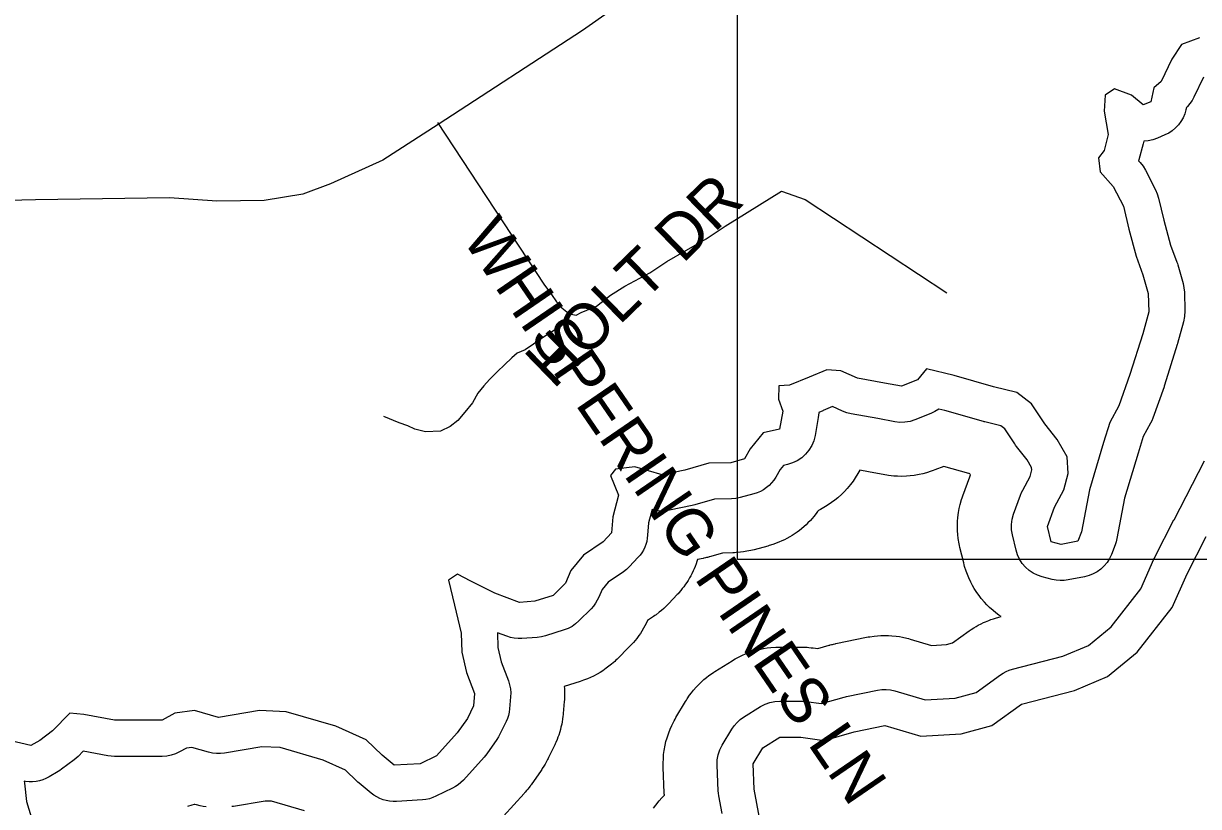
# Model space of a CAD drawing. Extents: x 1950930 to 2061844, y 904556 to 1017002.
# Drawn here: x 1960566 to 1963006, y 987385 to 989010 of the extents above; entities that cross this region are included whole.
import ezdxf

# ---------------------------------------------------------------- set-up
doc = ezdxf.new("R2010")
doc.units = 0
for name, color, linetype in [('Exist Hydrographic Buffer Line', 7, 'Continuous'), ('Exist Hydrographic Lake Shore', 7, 'Continuous'), ('Exist Road Non-System Type 51', 7, 'Continuous'), ('Exist Road Non-System Type 51 Label', 7, 'Continuous'), ('Exist Road Secondary Type 51 Attributed', 7, 'Continuous'), ('Map Preparation Inset Cut Line', 7, 'Continuous')]:
    doc.layers.add(name, color=color, linetype=linetype)

msp = doc.modelspace()

# ---------------------------------------------------------------- linework, layer by layer
at = {"layer": 'Exist Hydrographic Buffer Line'}
for points in [[(1963015.6, 988898.1), (1962996, 988856.9), (1962992.3, 988850), (1962987.8, 988843.6), (1962982.8, 988837.6), (1962980.5, 988835.4), (1962979.3, 988830.4), (1962976.9, 988822), (1962973.4, 988813.9), (1962969, 988806.2), (1962963.8, 988799.2), (1962957.8, 988792.8), (1962951, 988787.1), (1962943.7, 988782.3), (1962935.8, 988778.3), (1962920.4, 988771.7), (1962910.7, 988768.3), (1962900.7, 988766.3), (1962891.9, 988765.7), (1962890.6, 988759.6), (1962881.8, 988726.6), (1962881.2, 988724.7), (1962884.6, 988720.9), (1962890.5, 988713.4), (1962895.4, 988705.2), (1962916.3, 988664.5), (1962920, 988656), (1962922.6, 988647.2), (1962933.3, 988601.3), (1962947.4, 988549.7), (1962960.6, 988514.2), (1962961.6, 988511.5), (1962962.4, 988508.7), (1962973.4, 988470.1), (1962975.4, 988461), (1962976.3, 988451.7), (1962977.4, 988413.1), (1962976.8, 988401.8), (1962974.6, 988390.7), (1962962, 988345.6), (1962961.7, 988344.5), (1962961.3, 988343.5), (1962934.9, 988258.7), (1962934.5, 988257.2), (1962934, 988255.8), (1962910.9, 988190.8), (1962908.6, 988185.3), (1962906, 988179.9), (1962890.8, 988152.2), (1962880, 988118), (1962852.1, 988024.2), (1962836.3, 987940.9), (1962834.7, 987934.2), (1962832.5, 987927.7), (1962824.8, 987907.9), (1962820.8, 987899.3), (1962815.8, 987891.3), (1962809.8, 987884), (1962802.9, 987877.5), (1962795.3, 987871.9), (1962787.1, 987867.3), (1962778.3, 987863.8), (1962769.1, 987861.4), (1962735, 987854.8), (1962726.7, 987853.7), (1962718.3, 987853.5), (1962709.9, 987854.2), (1962701.6, 987855.9), (1962680.7, 987861.4), (1962671.2, 987864.6), (1962662.1, 987869.1), (1962653.8, 987874.7), (1962646.2, 987881.4), (1962639.7, 987889.1), (1962634.2, 987897.6), (1962629.9, 987906.7), (1962626.9, 987916.3), (1962619.2, 987948.3), (1962617.4, 987959.1), (1962617.2, 987970), (1962618.6, 987980.8), (1962621.6, 987991.3), (1962635.9, 988031), (1962638, 988036.3), (1962640.6, 988041.4), (1962655.9, 988069.6), (1962659.4, 988083.2), (1962659.1, 988087.9), (1962649.7, 988104.3), (1962627.8, 988131.9), (1962625.8, 988134.6), (1962623.9, 988137.3), (1962603.6, 988168.2), (1962595.4, 988174.4), (1962561.6, 988182.9), (1962560.5, 988183.2), (1962559.3, 988183.5), (1962479.1, 988206.3), (1962466.2, 988209.5), (1962458.3, 988204.4), (1962449.7, 988200.3), (1962416.7, 988187.1), (1962406.6, 988183.9), (1962396.1, 988182.1), (1962385.5, 988181.8), (1962375, 988183), (1962340.1, 988189.6), (1962284.4, 988199.4), (1962275.3, 988201.6), (1962266.5, 988204.9), (1962245.4, 988214.4), (1962226.5, 988206.4), (1962226, 988206.2), (1962225.4, 988206), (1962217.1, 988202.6), (1962217.1, 988201.4), (1962216, 988191.9), (1962209.4, 988154.5), (1962206.7, 988143.8), (1962202.5, 988133.7), (1962196.8, 988124.2), (1962189.9, 988115.7), (1962181.7, 988108.4), (1962172.6, 988102.2), (1962162.6, 988097.5), (1962152.1, 988094.3), (1962143.6, 988092.4), (1962137.1, 988084.3), (1962127.8, 988068.2), (1962123.8, 988062.1), (1962119.3, 988056.3), (1962114.2, 988051.1), (1962108.6, 988046.3), (1962102.5, 988042.1), (1962096.1, 988038.6), (1962089.4, 988035.6), (1962082.4, 988033.4), (1962053.8, 988025.7), (1962045, 988023.9), (1962036.1, 988023.1), (1962000.5, 988022.2), (1961959.7, 988010.5), (1961957.1, 988009.9), (1961954.4, 988009.3), (1961907.1, 987999.3), (1961897.9, 987998), (1961888.7, 987997.8), (1961879.5, 987998.7), (1961871, 988000.7), (1961863.7, 987973.4), (1961861.9, 987947.7), (1961861.2, 987941.3), (1961860, 987934.9), (1961858.2, 987928.7), (1961855.9, 987922.7), (1961853, 987916.9), (1961849.7, 987911.4), (1961846, 987906.2), (1961841.7, 987901.3), (1961824.1, 987882.5), (1961818.1, 987876.8), (1961811.5, 987871.8), (1961779.7, 987850.3), (1961767.3, 987835.3), (1961760.6, 987819.2), (1961757.4, 987812.5), (1961753.7, 987806.3), (1961749.3, 987800.4), (1961744.4, 987795), (1961719.1, 987769.6), (1961712.3, 987763.7), (1961704.9, 987758.5), (1961696.9, 987754.3), (1961688.5, 987751.1), (1961650, 987739), (1961641.4, 987736.8), (1961632.6, 987735.7), (1961600.7, 987733.5), (1961592.8, 987733.4), (1961584.9, 987734.1), (1961577.1, 987735.6), (1961569.5, 987738), (1961550, 987745.2), (1961550.8, 987714.5), (1961557.9, 987684.8), (1961572.7, 987645.1), (1961575.2, 987637.2), (1961576.8, 987629), (1961577.5, 987620.7), (1961577.2, 987612.3), (1961575, 987587), (1961574.1, 987580.3), (1961572.7, 987573.7), (1961570.6, 987567.3), (1961568, 987561.1), (1961555.3, 987534.7), (1961552.4, 987529.1), (1961549, 987523.9), (1961528.1, 987494.2), (1961525.3, 987490.5), (1961522.3, 987486.9), (1961479.4, 987439.6), (1961474.3, 987434.5), (1961468.7, 987429.9), (1961462.8, 987425.9), (1961456.5, 987422.4), (1961422.3, 987405.9), (1961415.6, 987403), (1961408.7, 987400.8), (1961401.5, 987399.3), (1961394.2, 987398.5), (1961340.3, 987395.2), (1961333.3, 987395.1), (1961326.2, 987395.7), (1961319.3, 987396.9), (1961312.5, 987398.8), (1961305.9, 987401.3), (1961299.6, 987404.4), (1961293.6, 987408.1), (1961287.9, 987412.3), (1961262.6, 987433.2), (1961260.4, 987435.1), (1961258.2, 987437.1), (1961234.5, 987460.1), (1961188.5, 987481.1), (1961099.1, 987506.8), (1961060.8, 987508.3), (1960983.2, 987495.3), (1960974.8, 987494.4), (1960966.4, 987494.4), (1960958.1, 987495.3), (1960949.9, 987497.2), (1960915.6, 987507.1), (1960904.1, 987505.6), (1960889.8, 987497.8), (1960881.3, 987493.9), (1960872.5, 987491), (1960863.3, 987489.3), (1960854, 987488.7), (1960754.9, 987488.7), (1960747.9, 987489.1), (1960741, 987490.1), (1960690.2, 987499.7), (1960679.2, 987488.7), (1960675.3, 987485.1), (1960671.2, 987481.7), (1960644.7, 987461.9), (1960641.3, 987459.5), (1960637.8, 987457.2), (1960619, 987446.2), (1960612.7, 987442.9), (1960606, 987440.2), (1960599.1, 987438.1), (1960592.1, 987436.7), (1960584.9, 987436), (1960577.7, 987435.9), (1960570.5, 987436.6), (1960567.1, 987437.2), (1960567.9, 987433.1), (1960572.6, 987395.1), (1960584.6, 987354.4)], [(1962016.4, 987369.9), (1962009.5, 987406.9), (1962008.7, 987412.1), (1962008.3, 987417.4), (1962006.1, 987470.3), (1962006.5, 987481.2), (1962008.4, 987491.9), (1962011.8, 987502.2), (1962016.7, 987512), (1962036.6, 987545), (1962041.5, 987552.3), (1962047.4, 987559), (1962053.9, 987564.9), (1962061.1, 987570), (1962096.3, 987592.1), (1962105.6, 987597), (1962115.4, 987600.6), (1962125.7, 987602.8), (1962136.1, 987603.5), (1962180.2, 987603.5), (1962185.2, 987603.3), (1962190.3, 987602.8), (1962223.1, 987598.3), (1962269.6, 987611.6), (1962272.3, 987612.3), (1962275, 987612.9), (1962338.9, 987626.2), (1962348, 987627.5), (1962357.2, 987627.7), (1962366.3, 987626.7), (1962375.3, 987624.7), (1962437.8, 987606.3), (1962500.6, 987609.6), (1962543.7, 987621.5), (1962594.6, 987657.8), (1962600.3, 987661.5), (1962606.4, 987664.7), (1962612.7, 987667.3), (1962619.3, 987669.4), (1962724.2, 987696.7), (1962777.4, 987719), (1962824.2, 987757.5), (1962885.9, 987836.1), (1962912.9, 987897.9), (1962913.9, 987900), (1962915, 987902.1), (1962954.6, 987979.2), (1962954.6, 987979.3), (1962954.7, 987979.4), (1963018, 988101.8)], [(1961874.1, 987380.9), (1961879, 987387.6), (1961885.9, 987396.2), (1961891.2, 987402.4), (1961896.7, 987407.9), (1961896.7, 987408.8), (1961896.5, 987410.8), (1961896.4, 987412.7), (1961894.2, 987465.6), (1961894.1, 987469.7), (1961894.2, 987473.8), (1961894.5, 987484.7), (1961895.1, 987492.8), (1961896.2, 987500.8), (1961898.1, 987511.6), (1961899.8, 987519.5), (1961902.1, 987527.3), (1961905.6, 987537.7), (1961908.4, 987545.3), (1961911.8, 987552.7), (1961916.8, 987562.4), (1961918.7, 987566), (1961920.7, 987569.6), (1961940.5, 987602.6), (1961942.2, 987605.4), (1961944.1, 987608.2), (1961949.1, 987615.5), (1961952.9, 987620.8), (1961957.1, 987625.9), (1961962.9, 987632.6), (1961967.4, 987637.4), (1961972.2, 987642), (1961978.7, 987647.9), (1961983.8, 987652.2), (1961989, 987656.2), (1961996.2, 987661.3), (1961999, 987663.2), (1962001.7, 987665), (1962037, 987687), (1962040.3, 987689), (1962043.7, 987690.9), (1962053, 987695.9), (1962060, 987699.3), (1962067.3, 987702.2), (1962077.1, 987705.8), (1962084.5, 987708.2), (1962092.1, 987710.1), (1962102.4, 987712.3), (1962110.1, 987713.7), (1962117.9, 987714.5), (1962128.3, 987715.2), (1962132.2, 987715.4), (1962136.1, 987715.5), (1962180.2, 987715.5), (1962182.1, 987715.5), (1962184, 987715.4), (1962189, 987715.2), (1962192.8, 987715.1), (1962196.6, 987714.7), (1962201.7, 987714.2), (1962203.6, 987714), (1962205.4, 987713.8), (1962215, 987712.5), (1962238.8, 987719.3), (1962239.9, 987719.6), (1962240.9, 987719.9), (1962243.5, 987720.6), (1962245.6, 987721.1), (1962247.6, 987721.6), (1962250.3, 987722.2), (1962251.3, 987722.4), (1962252.3, 987722.6), (1962316.2, 987735.8), (1962319.6, 987736.5), (1962323, 987737), (1962332.1, 987738.3), (1962338.9, 987739.1), (1962345.7, 987739.5), (1962354.9, 987739.6), (1962361.8, 987739.6), (1962368.6, 987739.1), (1962377.8, 987738.1), (1962384.6, 987737.2), (1962391.3, 987735.9), (1962400.3, 987733.9), (1962403.6, 987733), (1962406.9, 987732.1), (1962451.1, 987719.1), (1962482.5, 987720.8), (1962494.8, 987724.2), (1962529.4, 987748.9), (1962531.5, 987750.4), (1962533.7, 987751.8), (1962539.4, 987755.5), (1962543.8, 987758.2), (1962548.3, 987760.7), (1962554.3, 987763.9), (1962558.9, 987766.2), (1962563.6, 987768.2), (1962570, 987770.9), (1962574.7, 987772.7), (1962579.6, 987774.3), (1962586.1, 987776.4), (1962588.6, 987777.1), (1962591.1, 987777.8), (1962595.5, 987778.9), (1962591.1, 987781.9), (1962585, 987786.3), (1962579.2, 987791.2), (1962571.7, 987797.9), (1962566.2, 987803.1), (1962561.1, 987808.6), (1962554.6, 987816.3), (1962549.9, 987822.2), (1962545.6, 987828.4), (1962540.1, 987836.9), (1962536.2, 987843.3), (1962532.8, 987850), (1962528.5, 987859.2), (1962525.6, 987866.1), (1962523.1, 987873.2), (1962520, 987882.8), (1962519, 987886.4), (1962518, 987890.1), (1962510.3, 987922), (1962509.4, 987926), (1962508.7, 987930), (1962506.9, 987940.8), (1962505.9, 987948.9), (1962505.4, 987957), (1962505.2, 987968), (1962505.4, 987976.1), (1962506.1, 987984.2), (1962507.5, 987995.1), (1962508.9, 988003.1), (1962510.8, 988011.1), (1962513.7, 988021.6), (1962514.9, 988025.5), (1962516.2, 988029.3), (1962530.5, 988069), (1962531.3, 988071), (1962532.1, 988073), (1962532.1, 988073.2), (1962531.7, 988073.7), (1962531, 988074.7), (1962530.7, 988075.2), (1962530.7, 988075.2), (1962529.6, 988075.5), (1962529.2, 988075.6), (1962528.7, 988075.7), (1962476.7, 988090.5), (1962458.3, 988083.1), (1962454.6, 988081.7), (1962450.8, 988080.4), (1962440.7, 988077.2), (1962433.1, 988075.1), (1962425.3, 988073.5), (1962414.9, 988071.7), (1962407, 988070.6), (1962399.1, 988070.1), (1962388.5, 988069.8), (1962380.6, 988069.9), (1962372.7, 988070.5), (1962362.1, 988071.8), (1962358.2, 988072.3), (1962354.3, 988072.9), (1962320.1, 988079.4), (1962302.1, 988082.5), (1962298.5, 988075.9), (1962292.8, 988066.5), (1962288.3, 988059.6), (1962283.3, 988053.1), (1962276.4, 988044.6), (1962270.9, 988038.5), (1962265, 988032.7), (1962256.9, 988025.3), (1962250.6, 988020.1), (1962243.9, 988015.2), (1962234.8, 988009.1), (1962227.8, 988004.8), (1962220.5, 988001), (1962216.4, 987999.1), (1962214.8, 987996.8), (1962211.5, 987992.4), (1962207, 987986.7), (1962203.5, 987982.5), (1962199.7, 987978.4), (1962194.6, 987973.1), (1962190.7, 987969.3), (1962186.6, 987965.7), (1962181, 987960.9), (1962176.8, 987957.5), (1962172.3, 987954.2), (1962166.3, 987950.1), (1962161.7, 987947), (1962157, 987944.3), (1962150.6, 987940.7), (1962145.7, 987938.1), (1962140.8, 987935.8), (1962134, 987932.9), (1962129, 987930.9), (1962123.8, 987929), (1962116.8, 987926.8), (1962114.2, 987926), (1962111.5, 987925.2), (1962082.9, 987917.5), (1962079.7, 987916.7), (1962076.4, 987916), (1962067.7, 987914.2), (1962061.1, 987913), (1962054.4, 987912.3), (1962045.5, 987911.5), (1962042.2, 987911.3), (1962038.8, 987911.1), (1962017.6, 987910.6), (1961990.4, 987902.9), (1961989.5, 987902.6), (1961988.5, 987902.3), (1961985.9, 987901.6), (1961983.9, 987901.1), (1961982, 987900.7), (1961979.3, 987900.1), (1961978.4, 987899.8), (1961977.4, 987899.6), (1961965.6, 987897.2), (1961964.3, 987893), (1961962.7, 987888.5), (1961960.4, 987882.5), (1961958.6, 987878), (1961956.5, 987873.6), (1961953.7, 987867.8), (1961951.5, 987863.5), (1961949.1, 987859.4), (1961945.8, 987853.8), (1961943.2, 987849.8), (1961940.5, 987845.8), (1961936.7, 987840.6), (1961933.8, 987836.7), (1961930.8, 987833), (1961926.6, 987828.1), (1961925, 987826.3), (1961923.3, 987824.5), (1961905.7, 987805.8), (1961903.6, 987803.6), (1961901.3, 987801.4), (1961895.3, 987795.7), (1961890.7, 987791.5), (1961885.9, 987787.7), (1961879.3, 987782.6), (1961876.8, 987780.8), (1961874.2, 987779), (1961861.3, 987770.3), (1961858.6, 987764.5), (1961856.1, 987759.6), (1961853.4, 987754.9), (1961849.7, 987748.6), (1961846.7, 987744), (1961843.6, 987739.5), (1961839.2, 987733.6), (1961835.9, 987729.3), (1961832.3, 987725.2), (1961827.4, 987719.8), (1961825.5, 987717.8), (1961823.6, 987715.8), (1961798.3, 987690.5), (1961795.9, 987688.1), (1961793.4, 987685.8), (1961786.6, 987679.9), (1961781.5, 987675.6), (1961776, 987671.6), (1961768.6, 987666.4), (1961763, 987662.8), (1961757.1, 987659.4), (1961749.2, 987655.2), (1961743.1, 987652.3), (1961736.9, 987649.7), (1961728.5, 987646.5), (1961725.3, 987645.3), (1961722.1, 987644.3), (1961688.8, 987633.8), (1961689.1, 987629.7), (1961689.5, 987623.4), (1961689.4, 987617.2), (1961689.2, 987608.9), (1961689, 987605.7), (1961688.8, 987602.6), (1961686.6, 987577.3), (1961686.4, 987574.8), (1961686.1, 987572.3), (1961685.2, 987565.6), (1961684.4, 987560.6), (1961683.4, 987555.7), (1961681.9, 987549.1), (1961680.7, 987544.2), (1961679.3, 987539.4), (1961677.2, 987533), (1961675.5, 987528.2), (1961673.7, 987523.5), (1961671, 987517.3), (1961670, 987515), (1961669, 987512.7), (1961656.3, 987486.3), (1961655.3, 987484.2), (1961654.2, 987482.1), (1961651.3, 987476.6), (1961649, 987472.6), (1961646.6, 987468.6), (1961643.2, 987463.3), (1961641.9, 987461.4), (1961640.6, 987459.5), (1961619.7, 987429.7), (1961618.7, 987428.3), (1961617.7, 987426.9), (1961614.9, 987423.2), (1961612.8, 987420.5), (1961610.6, 987417.8), (1961607.6, 987414.3), (1961606.4, 987413), (1961605.3, 987411.7), (1961562.3, 987364.3)], [(1961149.6, 987375.7), (1961081.1, 987395.4), (1961067.9, 987395.9), (1961001.7, 987384.8), (1960998.6, 987384.4)], [(1960945.4, 987384), (1960939.2, 987384.9), (1960933, 987386.2), (1960924.9, 987388), (1960921.8, 987388.8), (1960920.7, 987389.1), (1960915.5, 987387.2), (1960906.7, 987384.4)]]:
    msp.add_lwpolyline(points, dxfattribs=at)
at = {"layer": 'Exist Hydrographic Lake Shore'}
for points in [[(1963007.5, 988979.5), (1962970.1, 988966.3), (1962950.3, 988935.4), (1962928.3, 988889.1), (1962912.9, 988875.9), (1962906.3, 988847.3), (1962890.8, 988840.7), (1962866.6, 988860.5), (1962831.4, 988873.7), (1962811.6, 988860.5), (1962809.4, 988827.4), (1962818.2, 988779), (1962809.4, 988745.9), (1962797.8, 988730.5), (1962801.1, 988701.8), (1962828.6, 988671), (1962849.6, 988630.2), (1962860.6, 988582.8), (1962876, 988526.7), (1962890.3, 988488.1), (1962901.3, 988449.5), (1962902.4, 988411), (1962889.7, 988365.8), (1962863.3, 988281), (1962840.2, 988216), (1962821.5, 988181.8), (1962808.3, 988140), (1962779.1, 988041.9), (1962762.6, 987954.9), (1962754.9, 987935), (1962720.7, 987928.4), (1962699.8, 987933.9), (1962692.1, 987965.9), (1962706.4, 988005.5), (1962726.2, 988041.9), (1962735, 988076), (1962732.8, 988110.2), (1962711.9, 988146.6), (1962686.6, 988178.5), (1962659.1, 988220.4), (1962628.3, 988243.5), (1962579.8, 988255.6), (1962498.3, 988278.8)], [(1962498.3, 988278.8), (1962440.5, 988293.1), (1962421.8, 988270), (1962388.8, 988256.7), (1962353.6, 988263.3), (1962297.4, 988273.3), (1962263.3, 988288.7), (1962233.6, 988290.9), (1962197.2, 988275.5), (1962156.5, 988258.9), (1962134.5, 988257.8), (1962133.4, 988230.3), (1962142.2, 988205), (1962135.6, 988167.5), (1962101.4, 988159.8), (1962075, 988126.7), (1962062.9, 988105.8), (1962034.3, 988098.1), (1961989.1, 988097), (1961939, 988082.7), (1961891.7, 988072.7), (1961835.6, 988089.3), (1961794.8, 988084.9), (1961784.9, 988071.6), (1961801.4, 988030.9), (1961789.3, 987985.7), (1961787.1, 987952.7), (1961769.5, 987933.9), (1961728.8, 987906.4), (1961702.3, 987874.4), (1961691.3, 987848), (1961666, 987822.6), (1961627.5, 987810.5), (1961595.5, 987808.3), (1961544.9, 987827.1), (1961494.8, 987852.4), (1961467.3, 987866.7), (1961448.6, 987854.6), (1961460.7, 987802.8), (1961475, 987744.4), (1961476.1, 987704.8), (1961486, 987662.9), (1961502.5, 987618.8), (1961500.3, 987593.5), (1961487.6, 987567), (1961466.7, 987537.3), (1961423.8, 987489.9), (1961389.7, 987473.4), (1961335.7, 987470.1), (1961310.4, 987491), (1961277.4, 987523), (1961214.6, 987551.6), (1961111.1, 987581.4), (1961056.1, 987583.6), (1960970.7, 987569.3), (1960921.2, 987583.6), (1960880.5, 987578.1), (1960854, 987563.7), (1960754.9, 987563.7), (1960691.1, 987575.9), (1960662.5, 987578.1), (1960626.1, 987541.7), (1960599.7, 987521.9), (1960581, 987510.9), (1960539.7, 987520.8)], [(1962094.3, 987361), (1962083.3, 987420.5), (1962081.1, 987473.4), (1962100.9, 987506.5), (1962136.1, 987528.5), (1962180.2, 987528.5), (1962228.6, 987521.9), (1962290.3, 987539.5), (1962354.1, 987552.7), (1962429, 987530.7), (1962512.7, 987535.1), (1962576.5, 987552.7), (1962638.2, 987596.8), (1962748.3, 987625.4), (1962816.5, 987654.1), (1962878.2, 987704.8), (1962950.8, 987797.3), (1962981.7, 987867.8), (1963021.3, 987944.9)]]:
    msp.add_lwpolyline(points, dxfattribs=at)
at = {"layer": 'Exist Road Non-System Type 51'}
for points in [[(1961425.6, 988803.8), (1961646.1, 988468.3), (1961662.4, 988447), (1961672.6, 988432.2), (1961683.8, 988419.2), (1961693.9, 988410.9), (1961695.4, 988409.9)], [(1961695.4, 988409.9), (1961699.5, 988407.1), (1961713.4, 988404.4), (1961723.6, 988409.9), (1961756, 988422.9), (1961784.8, 988446.1), (1961814.5, 988464.6), (1961866.4, 988492.4), (1961901.6, 988515.6), (1961983.1, 988562.9), (1962023.1, 988589.1), (1962140.1, 988661.4), (1962189, 988644), (1962483.2, 988450.9)], [(1961695.4, 988409.9), (1961690.2, 988393.2), (1961680, 988381.2), (1961664.2, 988370.1), (1961643.9, 988357.1), (1961625.2, 988344.1), (1961607.8, 988332.1), (1961591, 988325.6), (1961579.9, 988315.4), (1961565, 988301.4), (1961550.2, 988287.6), (1961533.5, 988270.9), (1961521.5, 988257.9), (1961509.4, 988242.1), (1961498.2, 988222.6), (1961482.5, 988203.2), (1961467.6, 988185.6), (1961451.9, 988173.5), (1961431.5, 988163.3), (1961400.9, 988162.4), (1961378.6, 988167.9), (1961363.9, 988174.4), (1961346.2, 988180.9), (1961313.8, 988193.9)]]:
    msp.add_lwpolyline(points, dxfattribs=at)
at = {"layer": 'Exist Road Secondary Type 51 Attributed'}
msp.add_lwpolyline([(1963154.2, 989720), (1963093.5, 989720), (1962925.5, 989701), (1962806.8, 989669.5), (1962717.8, 989645.1), (1962656.8, 989617.2), (1962541.6, 989568.3), (1962389.3, 989454.3), (1962102.5, 989258.2), (1961946.7, 989150.2), (1961726.6, 988994.9), (1961427.1, 988799.9), (1961312, 988726.1), (1961203.6, 988676.5), (1961146.3, 988655.6), (1961066, 988642.3), (1960967.4, 988641.2), (1960868.9, 988647.9), (1960590.9, 988643.4), (1960448.9, 988640.1)], dxfattribs=at)
at = {"layer": 'Map Preparation Inset Cut Line'}
msp.add_lwpolyline([(1967866.9, 989571.9), (1967866.9, 987897.3), (1962048.6, 987897.3), (1962048.6, 989188.5)], dxfattribs=at)

# ---------------------------------------------------------------- texts
at = {"layer": 'Exist Road Non-System Type 51 Label'}
for s, rotation, p in [('  HOLT DR', 44.1783, (1961615.5, 988199.9)), ('  WHISPERING PINES LN', 304.4046, (1961434.9, 988621.9))]:
    msp.add_text(s, height=95, rotation=rotation, dxfattribs=at).set_placement(p)

doc.saveas('drawing.dxf')
